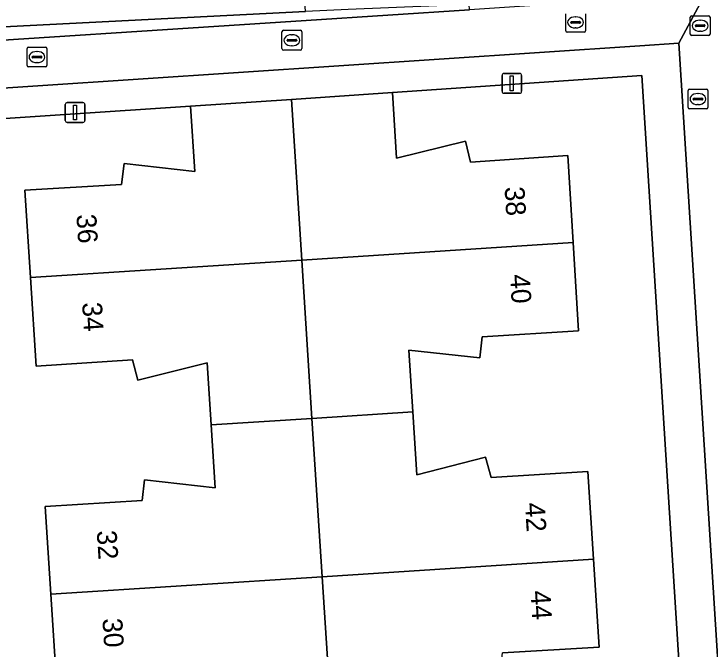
# Model space of a CAD drawing. Extents: x 159680 to 160786, y 387323 to 388340.
# Drawn here: x 160428.05 to 160463.21, y 387947.88 to 387979.97 of the extents above; entities that cross this region are included whole.
import ezdxf

# ---------------------------------------------------------------- set-up
doc = ezdxf.new("R2010")
doc.units = 0
for name, color, linetype in [('IMGEO_Erf', 7, 'Continuous'), ('IMGEO_Groenvoorziening', 7, 'Continuous'), ('IMGEO_Haag', 7, 'Continuous'), ('IMGEO_Kolk', 7, 'Continuous'), ('IMGEO_Lichtmast', 7, 'Continuous'), ('IMGEO_Pand', 7, 'Continuous'), ('IMGEO_Pand_nummerreeks', 7, 'Continuous'), ('IMGEO_Rijbaan_lokaal_open', 7, 'Continuous'), ('IMGEO_Rioolput', 7, 'Continuous'), ('IMGEO_Voetpad_open', 7, 'Continuous')]:
    doc.layers.add(name, color=color, linetype=linetype)

msp = doc.modelspace()

# ---------------------------------------------------------------- linework, layer by layer
at = {"layer": 'IMGEO_Erf'}
for points in [[(160462.815, 387928.67), (160459.76, 387976.851), (160447.16, 387975.99), (160447.378, 387972.684), (160450.853, 387973.538), (160451.115, 387972.474), (160456.016, 387972.813), (160456.287, 387968.41), (160456.561, 387963.954), (160451.689, 387963.654), (160451.576, 387962.595), (160447.996, 387962.984), (160448.195, 387959.859), (160448.398, 387956.679), (160451.872, 387957.577), (160452.156, 387956.546), (160457.039, 387956.85), (160457.323, 387952.414), (160457.606, 387947.979), (160452.719, 387947.696)], [(160430.194, 387946.212), (160429.909, 387950.653), (160429.625, 387955.078), (160434.523, 387955.392), (160434.647, 387956.436), (160438.206, 387956.023), (160438.004, 387959.204), (160437.806, 387962.334), (160434.312, 387961.468), (160434.035, 387962.485), (160429.171, 387962.162), (160428.881, 387966.65), (160428.595, 387971.062), (160433.48, 387971.344), (160433.614, 387972.41), (160437.177, 387971.999), (160436.967, 387975.306), (160424.28, 387974.463), (160427.362, 387926.556)]]:
    msp.add_lwpolyline(points, dxfattribs=at)
at = {"layer": 'IMGEO_Groenvoorziening'}
for points in [[(160442.521, 387983.888), (160435.19, 387983.359), (160434.738, 387989.626), (160420.312, 387988.586), (160420.906, 387978.982), (160442.772, 387980.087)], [(160442.802, 387979.639), (160451.056, 387980.177), (160451.043, 387980.436), (160444.931, 387980.196), (160442.772, 387980.087), (160420.906, 387978.982), (160419.552, 387978.914), (160419.633, 387978.14), (160420.953, 387978.217), (160421.534, 387978.251)]]:
    msp.add_lwpolyline(points, close=True, dxfattribs=at)
at = {"layer": 'IMGEO_Haag'}
msp.add_lwpolyline([(160442.802, 387979.639), (160451.056, 387980.177), (160451.043, 387980.436), (160444.931, 387980.196), (160442.772, 387980.087), (160420.906, 387978.982), (160419.552, 387978.914), (160419.633, 387978.14), (160420.953, 387978.217), (160421.534, 387978.251)], close=True, dxfattribs=at)
at = {"layer": 'IMGEO_Kolk'}
for p, q in [((160455.915, 387979.113), (160455.915, 387979.965)), ((160456.916, 387979.965), (160456.916, 387979.113)), ((160456.174, 387979.533), (160456.174, 387979.545)), ((160456.612, 387979.496), (160456.214, 387979.496)), ((160456.217, 387979.582), (160456.615, 387979.582)), ((160456.403, 387979.819), (160456.428, 387979.819)), ((160456.658, 387979.545), (160456.658, 387979.533)), ((160441.661, 387979.136), (160442.513, 387979.136)), ((160456.426, 387979.259), (160456.401, 387979.259)), ((160441.586, 387978.21), (160441.586, 387979.062)), ((160442.074, 387978.916), (160442.099, 387978.916)), ((160442.587, 387979.062), (160442.587, 387978.21)), ((160456.842, 387979.039), (160455.99, 387979.039)), ((160441.845, 387978.63), (160441.845, 387978.642)), ((160442.283, 387978.593), (160441.885, 387978.593)), ((160441.888, 387978.679), (160442.286, 387978.679)), ((160442.329, 387978.642), (160442.329, 387978.63)), ((160428.71, 387977.36), (160428.71, 387978.212)), ((160428.785, 387978.286), (160429.637, 387978.286)), ((160429.711, 387978.212), (160429.711, 387977.36)), ((160442.513, 387978.136), (160441.661, 387978.136)), ((160442.097, 387978.356), (160442.072, 387978.356)), ((160428.969, 387977.78), (160428.969, 387977.792)), ((160429.407, 387977.743), (160429.009, 387977.743)), ((160429.012, 387977.829), (160429.41, 387977.829)), ((160429.198, 387978.066), (160429.223, 387978.066)), ((160429.453, 387977.792), (160429.453, 387977.78)), ((160429.221, 387977.506), (160429.196, 387977.506)), ((160429.637, 387977.286), (160428.785, 387977.286))]:
    msp.add_line(p, q, dxfattribs=at)
for points in [[(160455.915, 387979.113), (160455.915, 387979.965)], [(160456.916, 387979.965), (160456.916, 387979.113)], [(160441.661, 387979.136), (160442.513, 387979.136)], [(160441.586, 387978.21), (160441.586, 387979.062)], [(160442.587, 387979.062), (160442.587, 387978.21)], [(160456.842, 387979.039), (160455.99, 387979.039)], [(160428.71, 387977.36), (160428.71, 387978.212)], [(160428.785, 387978.286), (160429.637, 387978.286)], [(160429.711, 387978.212), (160429.711, 387977.36)], [(160442.513, 387978.136), (160441.661, 387978.136)], [(160429.637, 387977.286), (160428.785, 387977.286)]]:
    msp.add_lwpolyline(points, dxfattribs=at)
for centre, radius, start, end in [((160456.214, 387979.542), 0.0403, 85.8775, 175.7526), ((160456.211, 387979.532), 0.0366, 178.938, 274.7102), ((160456.615, 387979.539), 0.043, 264.8664, 352.4533), ((160456.619, 387979.544), 0.0386, 1.7309, 96.639), ((160441.663, 387979.06), 0.0765, 91.552, 178.448), ((160441.663, 387979.06), 0.0765, 91.552, 178.448), ((160442.511, 387979.06), 0.0765, 1.552, 88.448), ((160442.511, 387979.06), 0.0765, 1.552, 88.448), ((160455.992, 387979.115), 0.0765, 181.552, 268.448), ((160455.992, 387979.115), 0.0765, 181.552, 268.448), ((160456.84, 387979.115), 0.0765, 271.552, 358.448), ((160456.84, 387979.115), 0.0765, 271.552, 358.448), ((160441.885, 387978.639), 0.0403, 85.8775, 175.7526), ((160441.882, 387978.629), 0.0366, 178.938, 274.7102), ((160442.286, 387978.636), 0.043, 264.8664, 352.4533), ((160442.29, 387978.641), 0.0386, 1.7309, 96.639), ((160428.787, 387978.21), 0.0765, 91.552, 178.448), ((160428.787, 387978.21), 0.0765, 91.552, 178.448), ((160429.635, 387978.21), 0.0765, 1.552, 88.448), ((160429.635, 387978.21), 0.0765, 1.552, 88.448), ((160441.663, 387978.212), 0.0765, 181.552, 268.448), ((160441.663, 387978.212), 0.0765, 181.552, 268.448), ((160442.511, 387978.212), 0.0765, 271.552, 358.448), ((160442.511, 387978.212), 0.0765, 271.552, 358.448), ((160429.009, 387977.789), 0.0403, 85.8775, 175.7526), ((160429.006, 387977.779), 0.0366, 178.938, 274.7102), ((160429.41, 387977.786), 0.043, 264.8664, 352.4533), ((160429.414, 387977.791), 0.0386, 1.7309, 96.639), ((160428.787, 387977.362), 0.0765, 181.552, 268.448), ((160428.787, 387977.362), 0.0765, 181.552, 268.448), ((160429.635, 387977.362), 0.0765, 271.552, 358.448), ((160429.635, 387977.362), 0.0765, 271.552, 358.448)]:
    msp.add_arc(centre, radius, start, end, dxfattribs=at)
for centre, major_axis, ratio, start_param, end_param in [((160456.402, 387979.539), (-0.387, 0.002), 0.722429, 4.712389, 7.853982), ((160456.427, 387979.539), (-0.39, 0.002), 0.717154, 1.570796, 4.712389), ((160442.073, 387978.636), (-0.387, 0.002), 0.722429, 4.712389, 7.853982), ((160442.098, 387978.636), (-0.39, 0.002), 0.717154, 1.570796, 4.712389), ((160429.197, 387977.786), (-0.387, 0.002), 0.722429, 4.712389, 7.853982), ((160429.222, 387977.786), (-0.39, 0.002), 0.717154, 1.570796, 4.712389)]:
    msp.add_ellipse(centre, major_axis=major_axis, ratio=ratio, start_param=start_param, end_param=end_param, dxfattribs=at)
at = {"layer": 'IMGEO_Lichtmast'}
for p, q in [((160452.699, 387976.057), (160452.699, 387976.857)), ((160452.699, 387976.857), (160452.699, 387976.057)), ((160452.799, 387976.957), (160453.589, 387976.957)), ((160453.589, 387976.957), (160452.799, 387976.957)), ((160453.689, 387976.857), (160453.689, 387976.057)), ((160453.689, 387976.057), (160453.689, 387976.857)), ((160453.589, 387975.957), (160452.799, 387975.957)), ((160452.799, 387975.957), (160453.589, 387975.957)), ((160430.642, 387974.585), (160430.642, 387975.385)), ((160430.642, 387975.385), (160430.642, 387974.585)), ((160430.742, 387975.485), (160431.532, 387975.485)), ((160431.532, 387975.485), (160430.742, 387975.485)), ((160431.632, 387975.385), (160431.632, 387974.585)), ((160431.632, 387974.585), (160431.632, 387975.385)), ((160431.532, 387974.485), (160430.742, 387974.485)), ((160430.742, 387974.485), (160431.532, 387974.485))]:
    msp.add_line(p, q, dxfattribs=at)
for points in [[(160453.119, 387976.832), (160453.269, 387976.832), (160453.269, 387976.082), (160453.119, 387976.082), (160453.119, 387976.832)], [(160431.062, 387975.36), (160431.212, 387975.36), (160431.212, 387974.61), (160431.062, 387974.61), (160431.062, 387975.36)]]:
    msp.add_lwpolyline(points, dxfattribs=at)
for centre, start, end in [((160452.799, 387976.857), 90, 180), ((160452.799, 387976.857), 90, 180), ((160453.589, 387976.857), 0, 90), ((160453.589, 387976.857), 360, 90), ((160452.799, 387976.057), 180, 270), ((160452.799, 387976.057), 180, 270), ((160453.589, 387976.057), 270, 0), ((160453.589, 387976.057), 270, 0), ((160430.742, 387975.385), 90, 180), ((160430.742, 387975.385), 90, 180), ((160431.532, 387975.385), 0, 90), ((160431.532, 387975.385), 360, 90), ((160430.742, 387974.585), 180, 270), ((160430.742, 387974.585), 180, 270), ((160431.532, 387974.585), 270, 0), ((160431.532, 387974.585), 270, 0)]:
    msp.add_arc(centre, 0.1, start, end, dxfattribs=at)
at = {"layer": 'IMGEO_Pand'}
for points in [[(160442.062, 387975.648), (160442.585, 387967.53), (160456.287, 387968.41), (160456.016, 387972.813), (160451.115, 387972.474), (160450.853, 387973.538), (160447.378, 387972.684), (160447.16, 387975.99)], [(160436.967, 387975.306), (160437.177, 387971.999), (160433.614, 387972.41), (160433.48, 387971.344), (160428.595, 387971.062), (160428.881, 387966.65), (160442.585, 387967.53), (160442.062, 387975.648)], [(160448.195, 387959.859), (160447.996, 387962.984), (160451.576, 387962.595), (160451.689, 387963.654), (160456.561, 387963.954), (160456.287, 387968.41), (160442.585, 387967.53), (160443.101, 387959.532)], [(160428.881, 387966.65), (160429.171, 387962.162), (160434.035, 387962.485), (160434.312, 387961.468), (160437.806, 387962.334), (160438.004, 387959.204), (160443.101, 387959.532), (160442.585, 387967.53)], [(160443.101, 387959.532), (160443.616, 387951.534), (160457.323, 387952.414), (160457.039, 387956.85), (160452.156, 387956.546), (160451.872, 387957.577), (160448.398, 387956.679), (160448.195, 387959.859)], [(160438.004, 387959.204), (160438.206, 387956.023), (160434.647, 387956.436), (160434.523, 387955.392), (160429.625, 387955.078), (160429.909, 387950.653), (160443.616, 387951.534), (160443.101, 387959.532)], [(160449.219, 387943.861), (160449.016, 387947.026), (160452.605, 387946.639), (160452.719, 387947.696), (160457.606, 387947.979), (160457.323, 387952.414), (160443.616, 387951.534), (160444.133, 387943.534)], [(160443.616, 387951.534), (160429.909, 387950.653), (160430.194, 387946.212), (160435.084, 387946.524), (160435.36, 387945.497), (160438.833, 387946.372), (160439.034, 387943.207), (160444.133, 387943.534)]]:
    msp.add_lwpolyline(points, close=True, dxfattribs=at)
at = {"layer": 'IMGEO_Rijbaan_lokaal_open'}
msp.add_lwpolyline([(160422.601, 387974.326), (160424.162, 387975.997), (160459.654, 387978.361), (160461.629, 387978.493), (160462.943, 387980.952), (160461.902, 387980.884), (160459.472, 387980.726), (160456.633, 387980.541), (160451.056, 387980.177), (160442.802, 387979.639), (160421.534, 387978.251), (160420.953, 387978.217), (160419.633, 387978.14), (160417.33, 387978.007), (160417.442, 387976.226), (160417.882, 387975.512)], dxfattribs=at)
at = {"layer": 'IMGEO_Rioolput'}
for p, q in [((160462.282, 387979.869), (160463.134, 387979.869)), ((160462.207, 387978.943), (160462.207, 387979.795)), ((160462.695, 387979.649), (160462.72, 387979.649)), ((160463.208, 387979.795), (160463.208, 387978.943)), ((160462.466, 387979.363), (160462.466, 387979.375)), ((160462.904, 387979.326), (160462.506, 387979.326)), ((160462.509, 387979.412), (160462.907, 387979.412)), ((160462.95, 387979.375), (160462.95, 387979.363)), ((160463.134, 387978.869), (160462.282, 387978.869)), ((160462.718, 387979.089), (160462.693, 387979.089)), ((160462.095, 387975.239), (160462.095, 387976.091)), ((160462.17, 387976.165), (160463.022, 387976.165)), ((160463.096, 387976.091), (160463.096, 387975.239)), ((160462.354, 387975.659), (160462.354, 387975.671)), ((160462.792, 387975.622), (160462.394, 387975.622)), ((160462.397, 387975.708), (160462.795, 387975.708)), ((160462.583, 387975.945), (160462.608, 387975.945)), ((160462.838, 387975.671), (160462.838, 387975.659)), ((160462.606, 387975.385), (160462.581, 387975.385)), ((160463.022, 387975.165), (160462.17, 387975.165))]:
    msp.add_line(p, q, dxfattribs=at)
for points in [[(160462.282, 387979.869), (160463.134, 387979.869)], [(160462.207, 387978.943), (160462.207, 387979.795)], [(160463.208, 387979.795), (160463.208, 387978.943)], [(160463.134, 387978.869), (160462.282, 387978.869)], [(160462.095, 387975.239), (160462.095, 387976.091)], [(160462.17, 387976.165), (160463.022, 387976.165)], [(160463.096, 387976.091), (160463.096, 387975.239)], [(160463.022, 387975.165), (160462.17, 387975.165)]]:
    msp.add_lwpolyline(points, dxfattribs=at)
for centre, radius, start, end in [((160462.284, 387979.793), 0.0765, 91.552, 178.448), ((160462.284, 387979.793), 0.0765, 91.552, 178.448), ((160463.132, 387979.793), 0.0765, 1.552, 88.448), ((160463.132, 387979.793), 0.0765, 1.552, 88.448), ((160462.506, 387979.372), 0.0403, 85.8775, 175.7526), ((160462.503, 387979.362), 0.0366, 178.938, 274.7102), ((160462.907, 387979.369), 0.043, 264.8664, 352.4533), ((160462.911, 387979.374), 0.0386, 1.7309, 96.639), ((160462.284, 387978.945), 0.0765, 181.552, 268.448), ((160462.284, 387978.945), 0.0765, 181.552, 268.448), ((160463.132, 387978.945), 0.0765, 271.552, 358.448), ((160463.132, 387978.945), 0.0765, 271.552, 358.448), ((160462.172, 387976.089), 0.0765, 91.552, 178.448), ((160462.172, 387976.089), 0.0765, 91.552, 178.448), ((160463.02, 387976.089), 0.0765, 1.552, 88.448), ((160463.02, 387976.089), 0.0765, 1.552, 88.448), ((160462.394, 387975.668), 0.0403, 85.8775, 175.7526), ((160462.391, 387975.658), 0.0366, 178.938, 274.7102), ((160462.795, 387975.665), 0.043, 264.8664, 352.4533), ((160462.799, 387975.67), 0.0386, 1.7309, 96.639), ((160462.172, 387975.241), 0.0765, 181.552, 268.448), ((160462.172, 387975.241), 0.0765, 181.552, 268.448), ((160463.02, 387975.241), 0.0765, 271.552, 358.448), ((160463.02, 387975.241), 0.0765, 271.552, 358.448)]:
    msp.add_arc(centre, radius, start, end, dxfattribs=at)
for centre, major_axis, ratio, start_param, end_param in [((160462.694, 387979.369), (-0.387, 0.002), 0.722429, 4.712389, 7.853982), ((160462.719, 387979.369), (-0.39, 0.002), 0.717154, 1.570796, 4.712389), ((160462.582, 387975.665), (-0.387, 0.002), 0.722429, 4.712389, 7.853982), ((160462.607, 387975.665), (-0.39, 0.002), 0.717154, 1.570796, 4.712389)]:
    msp.add_ellipse(centre, major_axis=major_axis, ratio=ratio, start_param=start_param, end_param=end_param, dxfattribs=at)
at = {"layer": 'IMGEO_Voetpad_open'}
msp.add_lwpolyline([(160462.943, 387980.952), (160461.629, 387978.493), (160465.448, 387917.887), (160469.402, 387918.408), (160468.931, 387926.346), (160468.764, 387929.018), (160467.3, 387952.773), (160467.114, 387955.741), (160465.925, 387974.712), (160470.651, 387978.908), (160476.906, 387979.279)], dxfattribs=at)
msp.add_lwpolyline([(160447.16, 387975.99), (160459.76, 387976.851), (160462.815, 387928.67), (160463.005, 387925.68), (160463.507, 387917.766), (160465.448, 387917.887), (160461.629, 387978.493), (160459.654, 387978.361), (160424.162, 387975.997), (160422.601, 387974.326), (160425.71, 387926.479), (160427.362, 387926.556), (160424.28, 387974.463), (160436.967, 387975.306), (160442.062, 387975.648)], close=True, dxfattribs=at)

# ---------------------------------------------------------------- texts
at = {"layer": 'IMGEO_Pand_nummerreeks'}
for s, rotation, p in [('38', 273.5204, (160452.828, 387971.218)), ('36', 273.703, (160431.201, 387969.824)), ('40', 273.5204, (160453.1, 387966.789)), ('34', 273.703, (160431.489, 387965.374)), ('42', 273.6571, (160453.855, 387955.25)), ('32', 273.6721, (160432.229, 387953.85)), ('44', 273.6571, (160454.138, 387950.812)), ('30', 273.6721, (160432.514, 387949.411))]:
    msp.add_text(s, height=1, rotation=rotation, dxfattribs=at).set_placement(p)

doc.saveas('drawing.dxf')
